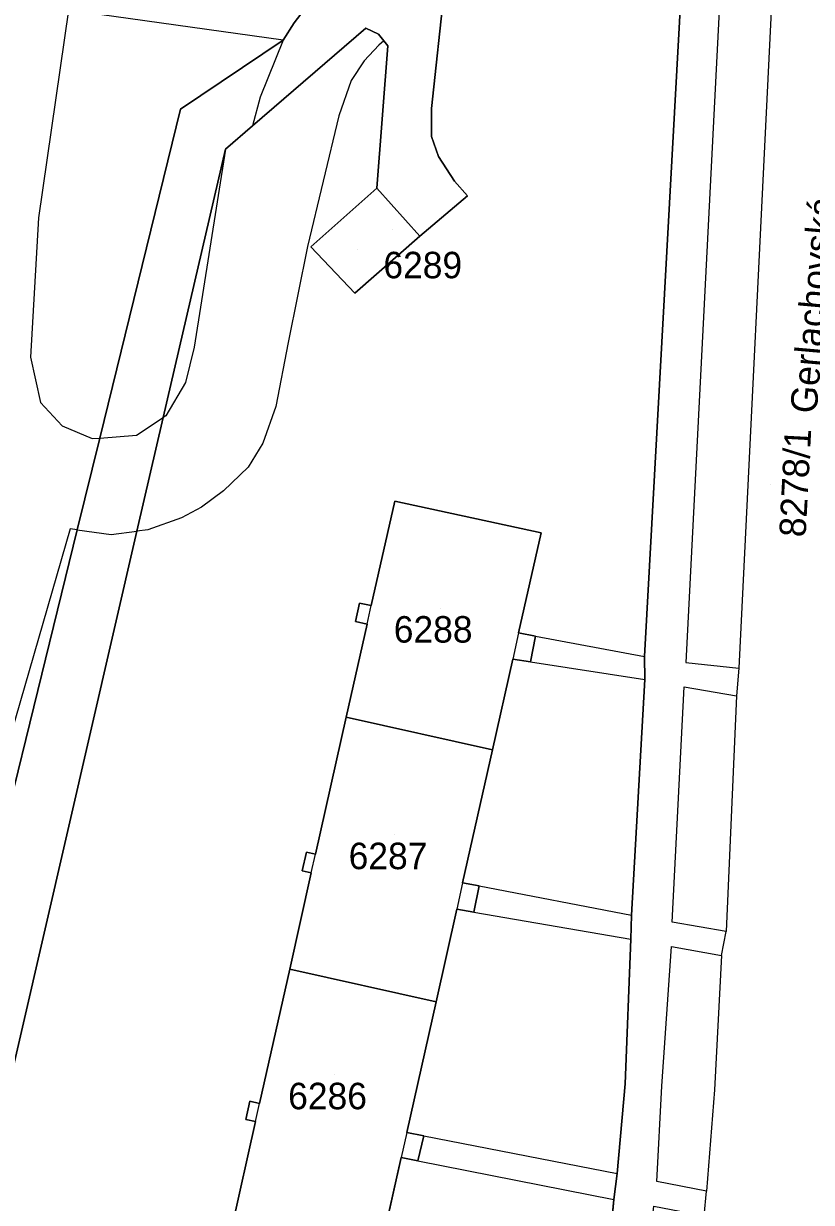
# Model space of a CAD drawing. Extents: x -266199 to -261993, y -1239047 to -1235108.
# Drawn here: x -263733.3 to -263673.7, y -1236276 to -1236187 of the extents above; entities that cross this region are included whole.
import ezdxf

# ---------------------------------------------------------------- set-up
doc = ezdxf.new("R2010")
doc.units = 0
for name, color, linetype in [('body_kn', 7, 'Continuous'), ('kladpar_druhypozemkov', 7, 'Continuous'), ('kladpar_hranice', 7, 'Continuous'), ('kladpar_parcelnecisla', 7, 'Continuous'), ('kladpar_plochy', 7, 'Continuous'), ('kladpar_sipky', 7, 'Continuous'), ('popisy', 7, 'Continuous'), ('zappar_hrandruhpozemk', 7, 'Continuous')]:
    doc.layers.add(name, color=color, linetype=linetype)

msp = doc.modelspace()

# ---------------------------------------------------------------- linework, layer by layer
at = {"layer": 'body_kn'}
for p, q in [((-263707.41, -1236187.32), (-263707.41, -1236187.32)), ((-263713.64, -1236188.23), (-263713.64, -1236188.23)), ((-263706.45, -1236187.77), (-263706.45, -1236187.77)), ((-263706.43, -1236188.59), (-263706.43, -1236188.59)), ((-263706.05, -1236188.26), (-263706.05, -1236188.26)), ((-263706.05, -1236188.26), (-263706.05, -1236188.26)), ((-263705.74, -1236188.65), (-263705.74, -1236188.65)), ((-263707.54, -1236189.78), (-263707.54, -1236189.78)), ((-263708.51, -1236191.26), (-263708.51, -1236191.26)), ((-263715.39, -1236192.53), (-263715.39, -1236192.53)), ((-263721.41, -1236193.43), (-263721.41, -1236193.43)), ((-263702.44, -1236193.38), (-263702.44, -1236193.38)), ((-263709.44, -1236193.94), (-263709.44, -1236193.94)), ((-263715.96, -1236194.69), (-263715.96, -1236194.69)), ((-263702.45, -1236195.5), (-263702.45, -1236195.5)), ((-263718.01, -1236196.46), (-263718.01, -1236196.46)), ((-263718.01, -1236196.46), (-263718.01, -1236196.46)), ((-263701.91, -1236197.01), (-263701.91, -1236197.01)), ((-263700.7, -1236198.87), (-263700.7, -1236198.87)), ((-263706.56, -1236199.39), (-263706.56, -1236199.39)), ((-263706.56, -1236199.39), (-263706.56, -1236199.39)), ((-263699.73, -1236199.98), (-263699.73, -1236199.98)), ((-263732.13, -1236201.64), (-263732.13, -1236201.64)), ((-263703.33, -1236203.01), (-263703.33, -1236203.01)), ((-263703.33, -1236203.01), (-263703.33, -1236203.01)), ((-263711.8, -1236203.81), (-263711.8, -1236203.81)), ((-263711.55, -1236203.82), (-263711.55, -1236203.82)), ((-263708.23, -1236207.33), (-263708.23, -1236207.33)), ((-263713.28, -1236211.04), (-263713.28, -1236211.04)), ((-263732.72, -1236212.16), (-263732.72, -1236212.16)), ((-263720.36, -1236211.39), (-263720.36, -1236211.39)), ((-263721.03, -1236214.08), (-263721.03, -1236214.08)), ((-263731.98, -1236215.57), (-263731.98, -1236215.57)), ((-263722.7, -1236216.71), (-263722.7, -1236216.71)), ((-263722.51, -1236216.58), (-263722.51, -1236216.58)), ((-263714.2, -1236215.87), (-263714.2, -1236215.87)), ((-263730.33, -1236217.34), (-263730.33, -1236217.34)), ((-263728.07, -1236218.31), (-263728.07, -1236218.31)), ((-263727.5, -1236218.27), (-263727.5, -1236218.27)), ((-263727.5, -1236218.27), (-263727.5, -1236218.27)), ((-263724.72, -1236218.05), (-263724.72, -1236218.05)), ((-263715.18, -1236218.64), (-263715.18, -1236218.64)), ((-263716.28, -1236220.46), (-263716.28, -1236220.46)), ((-263718.16, -1236222.26), (-263718.16, -1236222.26)), ((-263719.82, -1236223.48), (-263719.82, -1236223.48)), ((-263705.22, -1236223.02), (-263705.22, -1236223.02)), ((-263705.22, -1236223.02), (-263705.22, -1236223.02)), ((-263721.33, -1236224.29), (-263721.33, -1236224.29)), ((-263729.74, -1236225.12), (-263729.74, -1236225.12)), ((-263729.2, -1236225.19), (-263729.2, -1236225.19)), ((-263729.2, -1236225.19), (-263729.2, -1236225.19)), ((-263726.64, -1236225.54), (-263726.64, -1236225.54)), ((-263724.69, -1236225.29), (-263724.69, -1236225.29)), ((-263723.87, -1236225.19), (-263723.87, -1236225.19)), ((-263694.17, -1236225.42), (-263694.17, -1236225.42)), ((-263707.87, -1236230.73), (-263707.87, -1236230.73)), ((-263706.99, -1236230.92), (-263706.99, -1236230.92)), ((-263708.19, -1236232.12), (-263708.19, -1236232.12)), ((-263707.31, -1236232.32), (-263707.31, -1236232.32)), ((-263707.31, -1236232.32), (-263707.31, -1236232.32)), ((-263695.86, -1236232.98), (-263695.86, -1236232.98)), ((-263695.86, -1236232.98), (-263695.86, -1236232.98)), ((-263694.58, -1236233.22), (-263694.58, -1236233.22)), ((-263694.58, -1236233.22), (-263694.58, -1236233.22)), ((-263696.31, -1236234.96), (-263696.31, -1236234.96)), ((-263694.96, -1236235.17), (-263694.96, -1236235.17)), ((-263694.96, -1236235.17), (-263694.96, -1236235.17)), ((-263686.35, -1236234.75), (-263686.35, -1236234.75)), ((-263683.23, -1236235.21), (-263683.23, -1236235.21)), ((-263679.24, -1236235.63), (-263679.24, -1236235.63)), ((-263679.24, -1236235.63), (-263679.24, -1236235.63)), ((-263686.32, -1236236.49), (-263686.32, -1236236.49)), ((-263683.36, -1236237.05), (-263683.36, -1236237.05)), ((-263683.36, -1236237.05), (-263683.36, -1236237.05)), ((-263679.4, -1236237.72), (-263679.4, -1236237.72)), ((-263679.4, -1236237.72), (-263679.4, -1236237.72)), ((-263708.88, -1236239.34), (-263708.88, -1236239.34)), ((-263708.88, -1236239.34), (-263708.88, -1236239.34)), ((-263697.84, -1236241.81), (-263697.84, -1236241.81)), ((-263697.84, -1236241.81), (-263697.84, -1236241.81)), ((-263711.88, -1236249.53), (-263711.88, -1236249.53)), ((-263711.2, -1236249.69), (-263711.2, -1236249.69)), ((-263712.2, -1236250.95), (-263712.2, -1236250.95)), ((-263711.52, -1236251.1), (-263711.52, -1236251.1)), ((-263711.52, -1236251.1), (-263711.52, -1236251.1)), ((-263700.09, -1236251.85), (-263700.09, -1236251.85)), ((-263700.09, -1236251.85), (-263700.09, -1236251.85)), ((-263698.83, -1236252.09), (-263698.83, -1236252.09)), ((-263698.83, -1236252.09), (-263698.83, -1236252.09)), ((-263700.53, -1236253.85), (-263700.53, -1236253.85)), ((-263699.24, -1236254.07), (-263699.24, -1236254.07)), ((-263699.24, -1236254.07), (-263699.24, -1236254.07)), ((-263687.34, -1236254.3), (-263687.34, -1236254.3)), ((-263684.27, -1236254.83), (-263684.27, -1236254.83)), ((-263680.19, -1236255.53), (-263680.19, -1236255.53)), ((-263680.19, -1236255.53), (-263680.19, -1236255.53)), ((-263687.39, -1236256.1), (-263687.39, -1236256.1)), ((-263684.31, -1236256.67), (-263684.31, -1236256.67)), ((-263684.31, -1236256.67), (-263684.31, -1236256.67)), ((-263680.53, -1236257.34), (-263680.53, -1236257.34)), ((-263680.53, -1236257.34), (-263680.53, -1236257.34)), ((-263713.15, -1236258.37), (-263713.15, -1236258.37)), ((-263713.15, -1236258.37), (-263713.15, -1236258.37)), ((-263702.1, -1236260.84), (-263702.1, -1236260.84)), ((-263702.1, -1236260.84), (-263702.1, -1236260.84)), ((-263687.82, -1236267.02), (-263687.82, -1236267.02)), ((-263685.04, -1236267.2), (-263685.04, -1236267.2)), ((-263716.16, -1236268.35), (-263716.16, -1236268.35)), ((-263681.06, -1236267.48), (-263681.06, -1236267.48)), ((-263715.43, -1236268.52), (-263715.43, -1236268.52)), ((-263716.46, -1236269.72), (-263716.46, -1236269.72)), ((-263715.73, -1236269.88), (-263715.73, -1236269.88)), ((-263715.73, -1236269.88), (-263715.73, -1236269.88)), ((-263704.31, -1236270.7), (-263704.31, -1236270.7)), ((-263704.31, -1236270.7), (-263704.31, -1236270.7)), ((-263703.03, -1236270.95), (-263703.03, -1236270.95)), ((-263703.03, -1236270.95), (-263703.03, -1236270.95)), ((-263704.73, -1236272.59), (-263704.73, -1236272.59)), ((-263703.48, -1236272.84), (-263703.48, -1236272.84)), ((-263703.48, -1236272.84), (-263703.48, -1236272.84)), ((-263688.42, -1236273.81), (-263688.42, -1236273.81)), ((-263685.43, -1236274.4), (-263685.43, -1236274.4)), ((-263685.43, -1236274.4), (-263685.43, -1236274.4)), ((-263681.67, -1236275.14), (-263681.67, -1236275.14)), ((-263688.68, -1236275.76), (-263688.68, -1236275.76))]:
    msp.add_line(p, q, dxfattribs=at)
at = {"layer": 'kladpar_druhypozemkov'}
for p, q in [((-263708.04, -1236204.02), (-263708.04, -1236204.02)), ((-263676.87, -1236221.75), (-263676.87, -1236221.75)), ((-263701.75, -1236231.11), (-263701.75, -1236231.11)), ((-263705.23, -1236248.22), (-263705.23, -1236248.22)), ((-263709.75, -1236266.35), (-263709.75, -1236266.35))]:
    msp.add_line(p, q, dxfattribs=at)
at = {"layer": 'kladpar_hranice'}
for p, q in [((-263703.33, -1236203.01), (-263706.56, -1236199.39)), ((-263708.88, -1236239.34), (-263697.84, -1236241.81)), ((-263697.84, -1236241.81), (-263708.88, -1236239.34)), ((-263713.15, -1236258.37), (-263702.1, -1236260.84)), ((-263702.1, -1236260.84), (-263713.15, -1236258.37))]:
    msp.add_line(p, q, dxfattribs=at)
for points in [[(-263683.92, -1236161.38), (-263682.4, -1236162.06), (-263687.27, -1236165.17), (-263692.26, -1236168.68), (-263695.15, -1236170.73), (-263699.9, -1236174.65), (-263707.92, -1236181.78), (-263710.24, -1236183.84), (-263711.22, -1236184.83), (-263712.82, -1236186.92), (-263713.64, -1236188.23)], [(-263713.64, -1236188.23), (-263712.82, -1236186.92), (-263711.22, -1236184.83), (-263710.24, -1236183.84), (-263707.92, -1236181.78), (-263699.9, -1236174.65), (-263695.15, -1236170.73), (-263692.26, -1236168.68), (-263687.27, -1236165.17), (-263682.4, -1236162.06)], [(-263682.77, -1236169.91), (-263686.35, -1236234.75), (-263686.32, -1236236.49), (-263687.34, -1236254.3), (-263687.39, -1236256.1), (-263687.82, -1236267.02), (-263688.42, -1236273.81), (-263688.68, -1236275.76), (-263689.42, -1236283.72), (-263690.67, -1236294.87), (-263692.42, -1236307.98), (-263693.61, -1236315.97), (-263693.91, -1236317.83), (-263695.67, -1236328.1), (-263696.96, -1236335.22), (-263697.41, -1236337.18), (-263701.02, -1236353.57), (-263701.39, -1236355.57), (-263703.64, -1236364.93)], [(-263703.64, -1236364.93), (-263701.39, -1236355.57), (-263701.02, -1236353.57), (-263697.41, -1236337.18), (-263696.96, -1236335.22), (-263695.67, -1236328.1), (-263693.91, -1236317.83), (-263693.61, -1236315.97), (-263692.42, -1236307.98), (-263690.67, -1236294.87), (-263689.42, -1236283.72), (-263688.68, -1236275.76), (-263688.42, -1236273.81), (-263687.82, -1236267.02), (-263687.39, -1236256.1), (-263687.34, -1236254.3), (-263686.32, -1236236.49), (-263686.35, -1236234.75), (-263682.77, -1236169.91)], [(-263703.33, -1236203.01), (-263699.73, -1236199.98), (-263700.7, -1236198.87), (-263701.91, -1236197.01), (-263702.45, -1236195.5), (-263702.44, -1236193.38), (-263701.45, -1236184.25), (-263701.39, -1236183.67), (-263700.55, -1236181.71), (-263699.07, -1236180.01), (-263695.01, -1236176.49), (-263691.1, -1236173.27), (-263686.49, -1236170.31), (-263682.77, -1236169.91)], [(-263682.77, -1236169.91), (-263686.49, -1236170.31), (-263691.1, -1236173.27), (-263695.01, -1236176.49), (-263699.07, -1236180.01), (-263700.55, -1236181.71), (-263701.39, -1236183.67), (-263701.45, -1236184.25), (-263702.44, -1236193.38), (-263702.45, -1236195.5), (-263701.91, -1236197.01), (-263700.7, -1236198.87), (-263699.73, -1236199.98), (-263703.33, -1236203.01)], [(-263735.23, -1236270.82), (-263724.69, -1236225.29), (-263722.7, -1236216.71), (-263718.01, -1236196.46), (-263715.96, -1236194.69), (-263707.41, -1236187.32), (-263706.45, -1236187.77), (-263706.05, -1236188.26), (-263705.74, -1236188.65), (-263706.56, -1236199.39)], [(-263706.56, -1236199.39), (-263705.74, -1236188.65), (-263706.05, -1236188.26), (-263706.45, -1236187.77), (-263707.41, -1236187.32), (-263715.96, -1236194.69), (-263718.01, -1236196.46), (-263722.7, -1236216.71), (-263724.69, -1236225.29), (-263735.23, -1236270.82)], [(-263713.64, -1236188.23), (-263721.41, -1236193.43), (-263727.5, -1236218.27), (-263729.2, -1236225.19), (-263737.55, -1236259.22), (-263738.17, -1236261.75), (-263740.96, -1236268.86)], [(-263740.96, -1236268.86), (-263738.17, -1236261.75), (-263737.55, -1236259.22), (-263729.2, -1236225.19), (-263727.5, -1236218.27), (-263721.41, -1236193.43), (-263713.64, -1236188.23)], [(-263706.56, -1236199.39), (-263711.55, -1236203.82), (-263708.23, -1236207.33), (-263703.33, -1236203.01)], [(-263703.33, -1236203.01), (-263708.23, -1236207.33), (-263711.55, -1236203.82), (-263706.56, -1236199.39), (-263703.33, -1236203.01)], [(-263704.31, -1236270.7), (-263702.1, -1236260.84), (-263700.53, -1236253.85), (-263699.24, -1236254.07), (-263698.83, -1236252.09), (-263700.09, -1236251.85), (-263697.84, -1236241.81), (-263696.31, -1236234.96), (-263694.96, -1236235.17), (-263694.58, -1236233.22), (-263695.86, -1236232.98), (-263694.17, -1236225.42), (-263705.22, -1236223.02), (-263706.99, -1236230.92), (-263707.87, -1236230.73), (-263708.19, -1236232.12), (-263707.31, -1236232.32), (-263708.88, -1236239.34), (-263711.2, -1236249.69), (-263711.88, -1236249.53), (-263712.2, -1236250.95), (-263711.52, -1236251.1), (-263713.15, -1236258.37), (-263715.43, -1236268.52), (-263716.16, -1236268.35), (-263716.46, -1236269.72), (-263715.73, -1236269.88), (-263717.53, -1236277.88)], [(-263708.88, -1236239.34), (-263707.31, -1236232.32), (-263708.19, -1236232.12), (-263707.87, -1236230.73), (-263706.99, -1236230.92), (-263705.22, -1236223.02)], [(-263705.22, -1236223.02), (-263694.17, -1236225.42), (-263695.86, -1236232.98), (-263694.58, -1236233.22), (-263694.96, -1236235.17), (-263696.31, -1236234.96), (-263697.84, -1236241.81)], [(-263713.15, -1236258.37), (-263711.52, -1236251.1), (-263712.2, -1236250.95), (-263711.88, -1236249.53), (-263711.2, -1236249.69), (-263708.88, -1236239.34)], [(-263697.84, -1236241.81), (-263700.09, -1236251.85), (-263698.83, -1236252.09), (-263699.24, -1236254.07), (-263700.53, -1236253.85), (-263702.1, -1236260.84)], [(-263702.1, -1236260.84), (-263704.31, -1236270.7), (-263703.03, -1236270.95), (-263703.48, -1236272.84), (-263704.73, -1236272.59), (-263706.47, -1236280.36), (-263717.53, -1236277.88), (-263715.73, -1236269.88), (-263716.46, -1236269.72), (-263716.16, -1236268.35), (-263715.43, -1236268.52), (-263713.15, -1236258.37)], [(-263706.47, -1236280.36), (-263704.73, -1236272.59), (-263703.48, -1236272.84), (-263703.03, -1236270.95), (-263704.31, -1236270.7)]]:
    msp.add_lwpolyline(points, dxfattribs=at)
at = {"layer": 'kladpar_plochy'}
for p, q in [((-263682.77, -1236169.91), (-263686.35, -1236234.75)), ((-263702.44, -1236193.38), (-263701.45, -1236184.25)), ((-263715.96, -1236194.69), (-263707.41, -1236187.32)), ((-263707.41, -1236187.32), (-263706.45, -1236187.77)), ((-263706.45, -1236187.77), (-263706.05, -1236188.26)), ((-263705.74, -1236188.65), (-263706.56, -1236199.39)), ((-263706.05, -1236188.26), (-263705.74, -1236188.65)), ((-263702.45, -1236195.5), (-263702.44, -1236193.38)), ((-263718.01, -1236196.46), (-263715.96, -1236194.69)), ((-263701.91, -1236197.01), (-263702.45, -1236195.5)), ((-263722.7, -1236216.71), (-263718.01, -1236196.46)), ((-263700.7, -1236198.87), (-263701.91, -1236197.01)), ((-263699.73, -1236199.98), (-263700.7, -1236198.87)), ((-263706.56, -1236199.39), (-263711.55, -1236203.82)), ((-263703.33, -1236203.01), (-263699.73, -1236199.98)), ((-263708.23, -1236207.33), (-263703.33, -1236203.01)), ((-263711.55, -1236203.82), (-263708.23, -1236207.33)), ((-263724.69, -1236225.29), (-263722.7, -1236216.71)), ((-263705.22, -1236223.02), (-263706.99, -1236230.92)), ((-263694.17, -1236225.42), (-263705.22, -1236223.02)), ((-263735.23, -1236270.82), (-263724.69, -1236225.29)), ((-263695.86, -1236232.98), (-263694.17, -1236225.42)), ((-263707.87, -1236230.73), (-263708.19, -1236232.12)), ((-263706.99, -1236230.92), (-263707.87, -1236230.73)), ((-263707.31, -1236232.32), (-263708.88, -1236239.34)), ((-263708.19, -1236232.12), (-263707.31, -1236232.32)), ((-263694.58, -1236233.22), (-263695.86, -1236232.98)), ((-263694.96, -1236235.17), (-263694.58, -1236233.22)), ((-263697.84, -1236241.81), (-263696.31, -1236234.96)), ((-263696.31, -1236234.96), (-263694.96, -1236235.17)), ((-263686.35, -1236234.75), (-263686.32, -1236236.49)), ((-263686.32, -1236236.49), (-263687.34, -1236254.3)), ((-263708.88, -1236239.34), (-263711.2, -1236249.69)), ((-263700.09, -1236251.85), (-263697.84, -1236241.81)), ((-263711.88, -1236249.53), (-263712.2, -1236250.95)), ((-263711.2, -1236249.69), (-263711.88, -1236249.53)), ((-263711.52, -1236251.1), (-263713.15, -1236258.37)), ((-263712.2, -1236250.95), (-263711.52, -1236251.1)), ((-263698.83, -1236252.09), (-263700.09, -1236251.85)), ((-263699.24, -1236254.07), (-263698.83, -1236252.09)), ((-263702.1, -1236260.84), (-263700.53, -1236253.85)), ((-263700.53, -1236253.85), (-263699.24, -1236254.07)), ((-263687.34, -1236254.3), (-263687.39, -1236256.1)), ((-263687.39, -1236256.1), (-263687.82, -1236267.02)), ((-263713.15, -1236258.37), (-263715.43, -1236268.52)), ((-263704.31, -1236270.7), (-263702.1, -1236260.84)), ((-263687.82, -1236267.02), (-263688.42, -1236273.81)), ((-263716.16, -1236268.35), (-263716.46, -1236269.72)), ((-263715.43, -1236268.52), (-263716.16, -1236268.35)), ((-263715.73, -1236269.88), (-263717.53, -1236277.88)), ((-263716.46, -1236269.72), (-263715.73, -1236269.88)), ((-263703.03, -1236270.95), (-263704.31, -1236270.7)), ((-263703.48, -1236272.84), (-263703.03, -1236270.95)), ((-263706.47, -1236280.36), (-263704.73, -1236272.59)), ((-263704.73, -1236272.59), (-263703.48, -1236272.84)), ((-263688.42, -1236273.81), (-263688.68, -1236275.76)), ((-263688.68, -1236275.76), (-263689.42, -1236283.72))]:
    msp.add_line(p, q, dxfattribs=at)
for points in [[(-263703.64, -1236364.93), (-263701.39, -1236355.57), (-263701.02, -1236353.57), (-263697.41, -1236337.18), (-263696.96, -1236335.22), (-263695.67, -1236328.1), (-263693.91, -1236317.83), (-263693.61, -1236315.97), (-263692.42, -1236307.98), (-263690.67, -1236294.87), (-263689.42, -1236283.72), (-263688.68, -1236275.76), (-263688.42, -1236273.81), (-263687.82, -1236267.02), (-263687.39, -1236256.1), (-263687.34, -1236254.3), (-263686.32, -1236236.49), (-263686.35, -1236234.75), (-263682.77, -1236169.91)], [(-263701.45, -1236184.25), (-263702.44, -1236193.38), (-263702.45, -1236195.5), (-263701.91, -1236197.01), (-263700.7, -1236198.87), (-263699.73, -1236199.98), (-263703.33, -1236203.01), (-263706.56, -1236199.39), (-263705.74, -1236188.65), (-263706.05, -1236188.26), (-263706.45, -1236187.77), (-263707.41, -1236187.32), (-263715.96, -1236194.69), (-263718.01, -1236196.46), (-263722.7, -1236216.71), (-263724.69, -1236225.29), (-263735.23, -1236270.82)], [(-263712.82, -1236186.92), (-263713.64, -1236188.23), (-263721.41, -1236193.43), (-263727.5, -1236218.27), (-263729.2, -1236225.19), (-263737.55, -1236259.22)], [(-263737.55, -1236259.22), (-263729.2, -1236225.19), (-263727.5, -1236218.27), (-263721.41, -1236193.43), (-263713.64, -1236188.23), (-263712.82, -1236186.92)]]:
    msp.add_lwpolyline(points, dxfattribs=at)
for points in [[(-263703.33, -1236203.01), (-263708.23, -1236207.33), (-263711.55, -1236203.82), (-263706.56, -1236199.39)], [(-263705.22, -1236223.02), (-263694.17, -1236225.42), (-263695.86, -1236232.98), (-263694.58, -1236233.22), (-263694.96, -1236235.17), (-263696.31, -1236234.96), (-263697.84, -1236241.81), (-263708.88, -1236239.34), (-263707.31, -1236232.32), (-263708.19, -1236232.12), (-263707.87, -1236230.73), (-263706.99, -1236230.92)], [(-263697.84, -1236241.81), (-263700.09, -1236251.85), (-263698.83, -1236252.09), (-263699.24, -1236254.07), (-263700.53, -1236253.85), (-263702.1, -1236260.84), (-263713.15, -1236258.37), (-263711.52, -1236251.1), (-263712.2, -1236250.95), (-263711.88, -1236249.53), (-263711.2, -1236249.69), (-263708.88, -1236239.34)], [(-263702.1, -1236260.84), (-263704.31, -1236270.7), (-263703.03, -1236270.95), (-263703.48, -1236272.84), (-263704.73, -1236272.59), (-263706.47, -1236280.36), (-263717.53, -1236277.88), (-263715.73, -1236269.88), (-263716.46, -1236269.72), (-263716.16, -1236268.35), (-263715.43, -1236268.52), (-263713.15, -1236258.37)]]:
    msp.add_lwpolyline(points, close=True, dxfattribs=at)
at = {"layer": 'kladpar_sipky'}
msp.add_line((-263705.41, -1236202.5), (-263705.41, -1236202.5), dxfattribs=at)
at = {"layer": 'zappar_hrandruhpozemk'}
for p, q in [((-263679.88, -1236169.78), (-263683.23, -1236235.21)), ((-263676.17, -1236173.19), (-263679.24, -1236235.63)), ((-263729.87, -1236185.95), (-263732.13, -1236201.64)), ((-263713.64, -1236188.23), (-263729.87, -1236185.95)), ((-263713.64, -1236188.23), (-263715.39, -1236192.53)), ((-263715.39, -1236192.53), (-263715.96, -1236194.69)), ((-263709.44, -1236193.94), (-263711.8, -1236203.81)), ((-263718.01, -1236196.46), (-263720.36, -1236211.39)), ((-263732.13, -1236201.64), (-263732.72, -1236212.16)), ((-263720.36, -1236211.39), (-263721.03, -1236214.08)), ((-263724.72, -1236218.05), (-263722.7, -1236216.71)), ((-263714.2, -1236215.87), (-263715.18, -1236218.64)), ((-263727.5, -1236218.27), (-263724.72, -1236218.05)), ((-263729.74, -1236225.12), (-263738.76, -1236256.32)), ((-263729.2, -1236225.19), (-263729.74, -1236225.12)), ((-263729.2, -1236225.19), (-263726.64, -1236225.54)), ((-263726.64, -1236225.54), (-263724.69, -1236225.29)), ((-263707.31, -1236232.32), (-263706.99, -1236230.92)), ((-263695.86, -1236232.98), (-263696.31, -1236234.96)), ((-263694.58, -1236233.22), (-263686.35, -1236234.75)), ((-263694.96, -1236235.17), (-263686.32, -1236236.49)), ((-263683.23, -1236235.21), (-263679.24, -1236235.63)), ((-263679.24, -1236235.63), (-263679.4, -1236237.72)), ((-263684.27, -1236254.83), (-263683.36, -1236237.05)), ((-263683.36, -1236237.05), (-263679.4, -1236237.72)), ((-263679.4, -1236237.72), (-263680.19, -1236255.53)), ((-263711.52, -1236251.1), (-263711.2, -1236249.69)), ((-263700.09, -1236251.85), (-263700.53, -1236253.85)), ((-263698.83, -1236252.09), (-263687.34, -1236254.3)), ((-263699.24, -1236254.07), (-263687.39, -1236256.1)), ((-263680.19, -1236255.53), (-263684.27, -1236254.83)), ((-263680.53, -1236257.34), (-263680.19, -1236255.53)), ((-263685.04, -1236267.2), (-263684.31, -1236256.67)), ((-263684.31, -1236256.67), (-263680.53, -1236257.34)), ((-263680.53, -1236257.34), (-263681.06, -1236267.48)), ((-263685.43, -1236274.4), (-263685.04, -1236267.2)), ((-263681.06, -1236267.48), (-263681.67, -1236275.14)), ((-263715.73, -1236269.88), (-263715.43, -1236268.52)), ((-263704.31, -1236270.7), (-263704.73, -1236272.59)), ((-263703.03, -1236270.95), (-263688.42, -1236273.81)), ((-263703.48, -1236272.84), (-263688.68, -1236275.76))]:
    msp.add_line(p, q, dxfattribs=at)
for points in [[(-263706.05, -1236188.26), (-263706.43, -1236188.59), (-263707.54, -1236189.78), (-263708.51, -1236191.26), (-263709.44, -1236193.94)], [(-263711.8, -1236203.81), (-263713.28, -1236211.04), (-263714.2, -1236215.87)], [(-263732.72, -1236212.16), (-263731.98, -1236215.57), (-263730.33, -1236217.34), (-263728.07, -1236218.31), (-263727.5, -1236218.27)], [(-263721.03, -1236214.08), (-263722.51, -1236216.58), (-263722.7, -1236216.71)], [(-263715.18, -1236218.64), (-263716.28, -1236220.46), (-263718.16, -1236222.26), (-263719.82, -1236223.48), (-263721.33, -1236224.29), (-263723.87, -1236225.19), (-263724.69, -1236225.29)], [(-263686.55, -1236284.23), (-263685.64, -1236276.27), (-263681.84, -1236277), (-263681.67, -1236275.14), (-263685.43, -1236274.4)]]:
    msp.add_lwpolyline(points, dxfattribs=at)

# ---------------------------------------------------------------- texts
at = {"layer": 'kladpar_parcelnecisla'}
for s, p in [('6289', (-263706.078, -1236206.2)), ('6288', (-263705.292, -1236233.71)), ('6287', (-263708.701, -1236250.82)), ('6286', (-263713.268, -1236268.95))]:
    msp.add_text(s, height=2, dxfattribs=at).set_placement(p)
msp.add_text('8278/1', height=2, rotation=87, dxfattribs=at).set_placement((-263674.189, -1236225.779))
at = {"layer": 'popisy'}
msp.add_text('Gerlachovská', height=2, rotation=85, dxfattribs=at).set_placement((-263673.366, -1236216.459))

doc.saveas('drawing.dxf')
